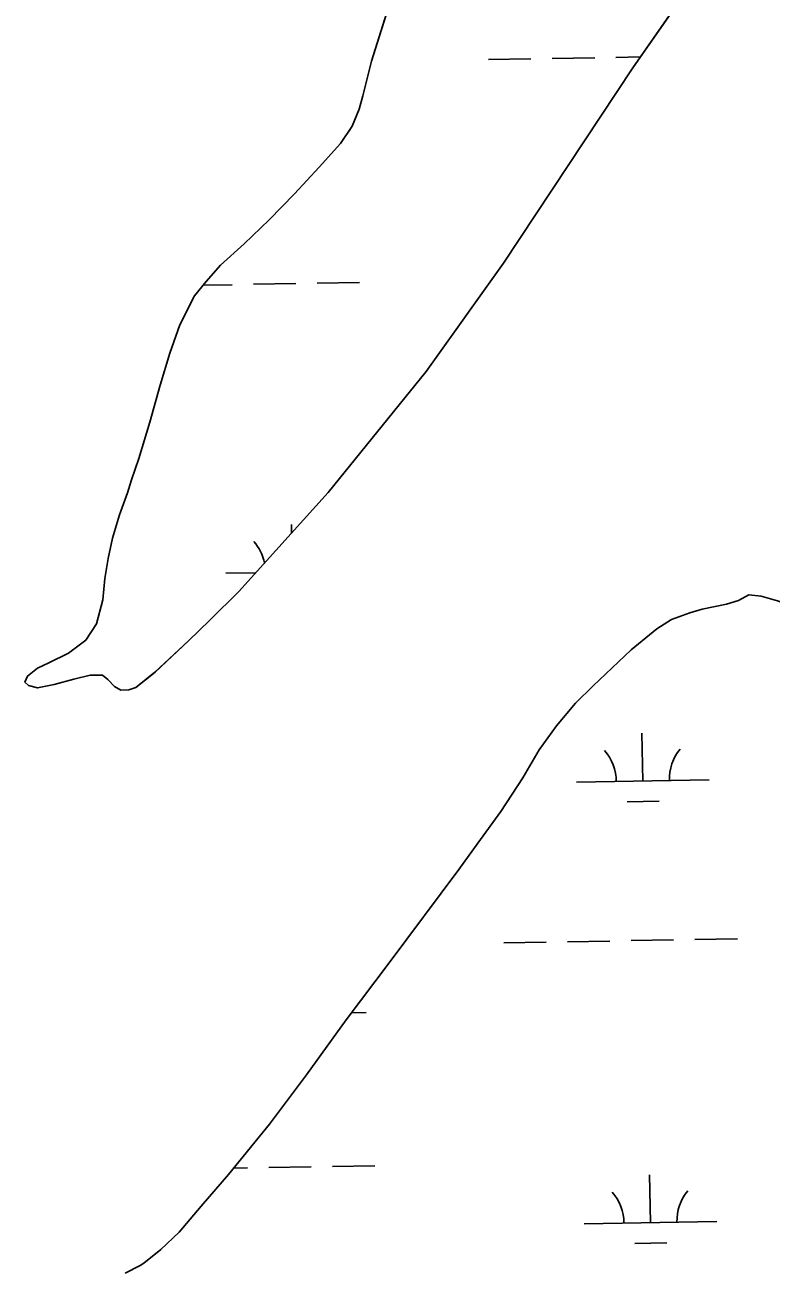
# Model space of a CAD drawing. Extents: x 3892998 to 3931244, y 278583 to 304547.
# Drawn here: x 3922440 to 3923002, y 300197 to 301137 of the extents above; entities that cross this region are included whole.
import ezdxf

# ---------------------------------------------------------------- set-up
doc = ezdxf.new("R2010")
doc.units = 0
doc.layers.add('V-TOPO-SHOR', color=7, linetype='Continuous')
doc.layers.add('V-WETL-SWMP', color=7, linetype='Continuous')

msp = doc.modelspace()

# ---------------------------------------------------------------- linework, layer by layer
at = {"layer": 'V-TOPO-SHOR'}
for points in [[(3922996.87, 301246.95), (3922897.56, 301104.24), (3922800.09, 300957.29), (3922741.79, 300875.58), (3922667.93, 300784.39), (3922600.61, 300709.83), (3922578.79, 300688.41), (3922562.76, 300672.81), (3922537.49, 300649.21), (3922523.01, 300637.62), (3922517.81, 300635.81), (3922511.67, 300635.63), (3922506.89, 300638.33), (3922502.02, 300643.61), (3922497.89, 300646.78), (3922488.54, 300646.84), (3922476.36, 300643.91), (3922461.41, 300639.91), (3922449.08, 300637.3), (3922442.19, 300639.08), (3922439.5, 300641.57), (3922441.39, 300646.2), (3922448.96, 300652.15), (3922457.61, 300656.3), (3922472.31, 300663.53), (3922485.3, 300673.23), (3922493.5, 300685.62), (3922498.14, 300703.74), (3922499.65, 300719.69), (3922502.11, 300734.8), (3922505.54, 300750.05), (3922510.81, 300767.52), (3922516.86, 300784.32), (3922519.84, 300793.93), (3922525.39, 300810.1), (3922533.63, 300837.34), (3922541.41, 300865.39), (3922548.61, 300889.43), (3922556.22, 300910.71), (3922567.24, 300932.56), (3922576.06, 300943.48), (3922586.84, 300955.65), (3922604.66, 300971.85), (3922623.49, 300989.79), (3922642.52, 301009.35), (3922661.08, 301029.4), (3922677.17, 301047.41), (3922686.04, 301060.27), (3922691.35, 301073.22), (3922694.18, 301083.32), (3922700.61, 301109.31), (3922716.17, 301158.97)], [(3922514.93, 300196.54), (3922526.23, 300202.4), (3922529.1, 300204.06), (3922541.91, 300214.28), (3922555.58, 300227.3), (3922572.39, 300247.01), (3922592.92, 300270.86), (3922623.84, 300308.77), (3922651.75, 300345.8), (3922681.66, 300387.35), (3922713.96, 300430.24), (3922766.4, 300500.62), (3922780.86, 300520.38), (3922798.09, 300544.16), (3922814.57, 300569.53), (3922827.01, 300590.6), (3922840.02, 300608.83), (3922854.26, 300625.92), (3922867.77, 300638.79), (3922896.23, 300665.92), (3922915.62, 300681.79), (3922926.79, 300688.75), (3922940.58, 300693.91), (3922949.75, 300696.52), (3922968.23, 300700.32), (3922977.25, 300703.24), (3922985.05, 300707.45)], [(3922985.05, 300707.45), (3922994.32, 300706.44), (3923006.51, 300702.84), (3923019, 300698.29), (3923038.48, 300689.79), (3923063.07, 300678.18), (3923099.15, 300659.2), (3923124.3, 300644.74), (3923150.86, 300629.3), (3923178.48, 300612.58), (3923202.59, 300600.5), (3923237.65, 300585.01), (3923262.11, 300574.51), (3923282.09, 300567.26), (3923309.09, 300557.16), (3923329.88, 300551.15), (3923356.46, 300543.42), (3923382.77, 300537.28), (3923411.12, 300531.24), (3923433.22, 300526.93), (3923455.52, 300524.5), (3923477.37, 300523.03)]]:
    msp.add_lwpolyline(points, dxfattribs=at)
at = {"layer": 'V-WETL-SWMP'}
for p, q in [((3922996.87, 301246.95), (3922897.56, 301104.24)), ((3922700.61, 301109.31), (3922716.17, 301158.97)), ((3922694.18, 301083.32), (3922700.61, 301109.31)), ((3922788.8, 301110.52), (3922820.8, 301111.08)), ((3922836.79, 301111.35), (3922868.79, 301111.91)), ((3922884.79, 301112.18), (3922903.31, 301112.5)), ((3922897.56, 301104.24), (3922800.09, 300957.29)), ((3922691.35, 301073.22), (3922694.18, 301083.32)), ((3922686.04, 301060.27), (3922691.35, 301073.22)), ((3922677.17, 301047.41), (3922686.04, 301060.27)), ((3922684.45, 301057.97), (3922685.1, 301057.98)), ((3922661.08, 301029.4), (3922677.17, 301047.41)), ((3922642.52, 301009.35), (3922661.08, 301029.4)), ((3922623.49, 300989.79), (3922642.52, 301009.35)), ((3922604.66, 300971.85), (3922623.49, 300989.79)), ((3922586.84, 300955.65), (3922604.66, 300971.85)), ((3922576.06, 300943.48), (3922586.84, 300955.65)), ((3922800.09, 300957.29), (3922741.79, 300875.58)), ((3922567.24, 300932.56), (3922576.06, 300943.48)), ((3922573.73, 300940.6), (3922595.71, 300940.98)), ((3922611.7, 300941.26), (3922643.7, 300941.81)), ((3922659.7, 300942.09), (3922691.69, 300942.64)), ((3922556.22, 300910.71), (3922567.24, 300932.56)), ((3922548.61, 300889.43), (3922556.22, 300910.71)), ((3922541.41, 300865.39), (3922548.61, 300889.43)), ((3922741.79, 300875.58), (3922667.93, 300784.39)), ((3922533.63, 300837.34), (3922541.41, 300865.39)), ((3922525.39, 300810.1), (3922533.63, 300837.34)), ((3922519.84, 300793.93), (3922525.39, 300810.1)), ((3922516.86, 300784.32), (3922519.84, 300793.93)), ((3922510.81, 300767.52), (3922516.86, 300784.32)), ((3922667.93, 300784.39), (3922600.61, 300709.83)), ((3922505.54, 300750.05), (3922510.81, 300767.52)), ((3922640.36, 300753.86), (3922640.25, 300760.48)), ((3922502.11, 300734.8), (3922505.54, 300750.05)), ((3922499.65, 300719.69), (3922502.11, 300734.8)), ((3922590.88, 300723.62), (3922613.41, 300724.01)), ((3922498.14, 300703.74), (3922499.65, 300719.69)), ((3922600.61, 300709.83), (3922578.79, 300688.41)), ((3922977.25, 300703.24), (3922985.05, 300707.45)), ((3922985.05, 300707.45), (3922994.32, 300706.44)), ((3922994.32, 300706.44), (3923006.51, 300702.84)), ((3922493.5, 300685.62), (3922498.14, 300703.74)), ((3922940.58, 300693.91), (3922949.75, 300696.52)), ((3922949.75, 300696.52), (3922968.23, 300700.32)), ((3922968.23, 300700.32), (3922977.25, 300703.24)), ((3922578.79, 300688.41), (3922562.76, 300672.81)), ((3922915.62, 300681.79), (3922926.79, 300688.75)), ((3922926.79, 300688.75), (3922940.58, 300693.91)), ((3922485.3, 300673.23), (3922493.5, 300685.62)), ((3922896.23, 300665.92), (3922915.62, 300681.79)), ((3922472.31, 300663.53), (3922485.3, 300673.23)), ((3922562.76, 300672.81), (3922537.5, 300649.21)), ((3922457.61, 300656.3), (3922472.31, 300663.53)), ((3922867.77, 300638.79), (3922896.23, 300665.92)), ((3922441.39, 300646.2), (3922448.96, 300652.15)), ((3922448.96, 300652.15), (3922457.61, 300656.3)), ((3922537.5, 300649.21), (3922523.01, 300637.62)), ((3922439.5, 300641.57), (3922441.39, 300646.2)), ((3922442.19, 300639.08), (3922439.5, 300641.57)), ((3922461.41, 300639.91), (3922449.08, 300637.3)), ((3922476.36, 300643.91), (3922461.41, 300639.91)), ((3922488.53, 300646.84), (3922476.36, 300643.91)), ((3922497.89, 300646.78), (3922488.53, 300646.84)), ((3922502.01, 300643.61), (3922497.89, 300646.78)), ((3922506.89, 300638.33), (3922502.01, 300643.61)), ((3922449.08, 300637.3), (3922442.19, 300639.08)), ((3922511.67, 300635.63), (3922506.89, 300638.33)), ((3922517.8, 300635.81), (3922511.67, 300635.63)), ((3922523.01, 300637.62), (3922517.8, 300635.81)), ((3922854.26, 300625.92), (3922867.77, 300638.79)), ((3922840.02, 300608.83), (3922854.26, 300625.92)), ((3922827.01, 300590.6), (3922840.02, 300608.83)), ((3922905.07, 300567.17), (3922904.44, 300603.17)), ((3922814.57, 300569.53), (3922827.01, 300590.6)), ((3922798.09, 300544.16), (3922814.57, 300569.53)), ((3922855.07, 300566.31), (3922955.06, 300568.04)), ((3922893.34, 300551.54), (3922917.33, 300551.95)), ((3922780.86, 300520.38), (3922798.09, 300544.16)), ((3922766.4, 300500.62), (3922780.86, 300520.38)), ((3922713.96, 300430.24), (3922766.4, 300500.62)), ((3922800.32, 300445.27), (3922832.31, 300445.82)), ((3922848.31, 300446.1), (3922880.3, 300446.66)), ((3922896.3, 300446.93), (3922928.3, 300447.49)), ((3922944.3, 300447.76), (3922976.29, 300448.32)), ((3922681.66, 300387.35), (3922713.96, 300430.24)), ((3922651.75, 300345.8), (3922681.66, 300387.35)), ((3922685.57, 300392.54), (3922696.62, 300392.73)), ((3922623.84, 300308.77), (3922651.75, 300345.8)), ((3922592.92, 300270.86), (3922623.84, 300308.77)), ((3922596.74, 300275.55), (3922607.22, 300275.73)), ((3922623.22, 300276.01), (3922655.22, 300276.56)), ((3922671.21, 300276.84), (3922703.21, 300277.39)), ((3922572.39, 300247.01), (3922592.92, 300270.86)), ((3922910.82, 300234.55), (3922910.2, 300270.54)), ((3922555.58, 300227.3), (3922572.39, 300247.01)), ((3922860.83, 300233.68), (3922960.82, 300235.41)), ((3922541.91, 300214.28), (3922555.58, 300227.3)), ((3922899.09, 300218.91), (3922923.09, 300219.33)), ((3922529.1, 300204.06), (3922541.91, 300214.28)), ((3922514.93, 300196.54), (3922526.23, 300202.4)), ((3922526.23, 300202.4), (3922529.1, 300204.06))]:
    msp.add_line(p, q, dxfattribs=at)
for centre, start, end in [((3922585.63, 300724), 12.11659, 41.76354), ((3922849.82, 300566.69), 0.21988, 41.76354), ((3922960.29, 300568.6), 140.21988, 181.76354), ((3922855.58, 300234.07), 0.21988, 41.76354), ((3922966.05, 300235.98), 140.21988, 181.76354)]:
    msp.add_arc(centre, 35.25, start, end, dxfattribs=at)

doc.saveas('drawing.dxf')
